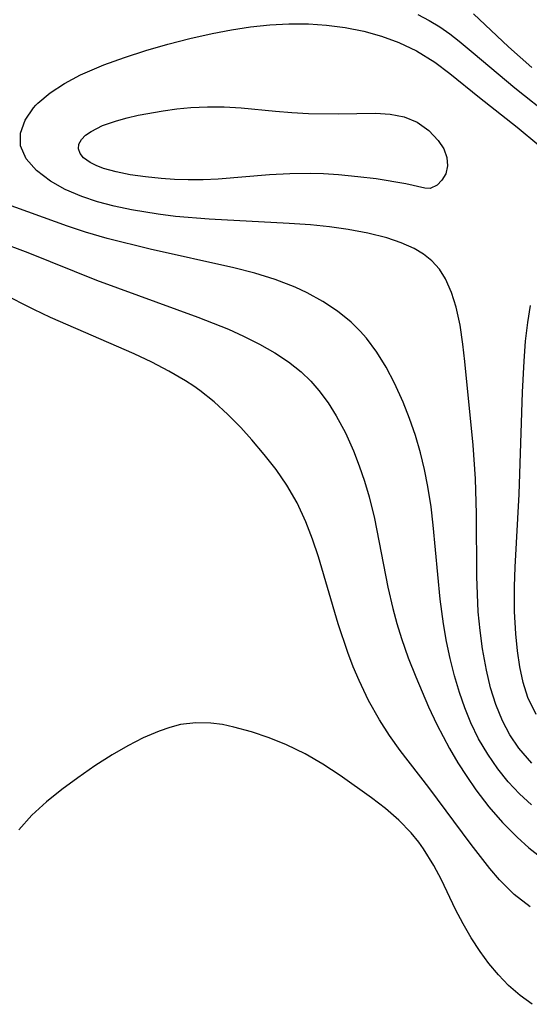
# Model space of a CAD drawing. Header units: metres. Extents: x 1073367 to 1082519, y 1569854 to 1574957.
# Tile 828 of 1056: x 1081893 to 1081938, y 1571789 to 1571875. Entities that reach past the tile are written whole.
import ezdxf

# ---------------------------------------------------------------- set-up
doc = ezdxf.new("R2010")
doc.units = ezdxf.units.M
doc.layers.add('CGG_CurvaNivelLidar_v1', color=253, linetype='Continuous', lineweight=30)

msp = doc.modelspace()

# ---------------------------------------------------------------- linework, layer by layer
at = {"layer": 'CGG_CurvaNivelLidar_v1'}
for p, q in [((1081927.8943, 1571875.6111, 75.5), (1081928.8701, 1571875.1073, 75.5)), ((1081928.8701, 1571875.1073, 75.5), (1081929.808, 1571874.5354, 75.5)), ((1081935.8002, 1571872.8048, 76), (1081932.7478, 1571875.6752, 76)), ((1081909.9122, 1571873.9717, 75), (1081911.588, 1571874.283, 75)), ((1081911.588, 1571874.283, 75), (1081913.2654, 1571874.5357, 75)), ((1081913.2654, 1571874.5357, 75), (1081914.9406, 1571874.7193, 75)), ((1081914.9406, 1571874.7193, 75), (1081916.6097, 1571874.8182, 75)), ((1081916.6097, 1571874.8182, 75), (1081918.3285, 1571874.8125, 75)), ((1081918.3285, 1571874.8125, 75), (1081919.8929, 1571874.7042, 75)), ((1081919.8929, 1571874.7042, 75), (1081921.5353, 1571874.4827, 75)), ((1081921.5353, 1571874.4827, 75), (1081923.1456, 1571874.1557, 75)), ((1081923.1456, 1571874.1557, 75), (1081924.7144, 1571873.7216, 75)), ((1081929.808, 1571874.5354, 75.5), (1081930.6628, 1571873.9361, 75.5)), ((1081906.0155, 1571873.0381, 75), (1081907.946, 1571873.537, 75)), ((1081907.946, 1571873.537, 75), (1081909.9122, 1571873.9717, 75)), ((1081924.7144, 1571873.7216, 75), (1081926.2296, 1571873.1712, 75)), ((1081926.2296, 1571873.1712, 75), (1081927.7765, 1571872.4325, 75)), ((1081930.6628, 1571873.9361, 75.5), (1081931.4949, 1571873.2941, 75.5)), ((1081931.4949, 1571873.2941, 75.5), (1081932.718, 1571872.2841, 75.5)), ((1081902.2475, 1571871.8716, 75), (1081904.1117, 1571872.481, 75)), ((1081904.1117, 1571872.481, 75), (1081906.0155, 1571873.0381, 75)), ((1081927.7765, 1571872.4325, 75), (1081929.3567, 1571871.441, 75)), ((1081937.8381, 1571870.9923, 76), (1081935.8002, 1571872.8048, 76)), ((1081900.4421, 1571871.2097, 75), (1081902.2475, 1571871.8716, 75)), ((1081929.3567, 1571871.441, 75), (1081930.6727, 1571870.4638, 75)), ((1081932.718, 1571872.2841, 75.5), (1081936.356, 1571869.2085, 75.5)), ((1081898.4065, 1571870.3373, 75), (1081899.4048, 1571870.787, 75)), ((1081899.4048, 1571870.787, 75), (1081900.4421, 1571871.2097, 75)), ((1081896.9955, 1571869.5954, 75), (1081898.4065, 1571870.3373, 75)), ((1081930.6727, 1571870.4638, 75), (1081933.2595, 1571868.3697, 75)), ((1081895.732, 1571868.775, 75), (1081896.9955, 1571869.5954, 75)), ((1081936.356, 1571869.2085, 75.5), (1081940.8057, 1571865.6865, 75.5)), ((1081894.6634, 1571867.8706, 75), (1081895.732, 1571868.775, 75)), ((1081933.2595, 1571868.3697, 75), (1081936.5523, 1571865.7648, 75)), ((1081893.5484, 1571866.3704, 75), (1081894.2827, 1571867.4582, 75)), ((1081894.2827, 1571867.4582, 75), (1081894.4971, 1571867.6991, 75)), ((1081894.4971, 1571867.6991, 75), (1081894.6634, 1571867.8706, 75)), ((1081903.4486, 1571866.8106, 74.5), (1081905.6321, 1571867.2094, 74.5)), ((1081905.6321, 1571867.2094, 74.5), (1081906.8222, 1571867.3697, 74.5)), ((1081906.8222, 1571867.3697, 74.5), (1081908.0302, 1571867.4852, 74.5)), ((1081908.0302, 1571867.4852, 74.5), (1081909.4931, 1571867.5537, 74.5)), ((1081909.4931, 1571867.5537, 74.5), (1081910.9619, 1571867.5485, 74.5)), ((1081910.9619, 1571867.5485, 74.5), (1081912.4271, 1571867.4719, 74.5)), ((1081912.4271, 1571867.4719, 74.5), (1081915.4268, 1571867.1662, 74.5)), ((1081915.4268, 1571867.1662, 74.5), (1081916.8749, 1571867.0454, 74.5)), ((1081893.1481, 1571865.2411, 75), (1081893.5484, 1571866.3704, 75)), ((1081900.3285, 1571865.9011, 74.5), (1081901.5412, 1571866.3267, 74.5)), ((1081901.5412, 1571866.3267, 74.5), (1081902.4688, 1571866.5828, 74.5)), ((1081902.4688, 1571866.5828, 74.5), (1081903.4486, 1571866.8106, 74.5)), ((1081916.8749, 1571867.0454, 74.5), (1081918.3206, 1571866.9662, 74.5)), ((1081918.3206, 1571866.9662, 74.5), (1081920.9208, 1571866.9311, 74.5)), ((1081920.9208, 1571866.9311, 74.5), (1081924.1914, 1571866.9977, 74.5)), ((1081924.1914, 1571866.9977, 74.5), (1081925.4545, 1571866.9174, 74.5)), ((1081925.4545, 1571866.9174, 74.5), (1081926.6839, 1571866.6654, 74.5)), ((1081926.6839, 1571866.6654, 74.5), (1081927.8243, 1571866.1963, 74.5)), ((1081899.3174, 1571865.4012, 74.5), (1081900.3285, 1571865.9011, 74.5)), ((1081927.8243, 1571866.1963, 74.5), (1081928.8543, 1571865.4763, 74.5)), ((1081928.8543, 1571865.4763, 74.5), (1081929.6681, 1571864.6062, 74.5)), ((1081936.5523, 1571865.7648, 75), (1081938.4678, 1571864.2011, 75)), ((1081893.1453, 1571864.1271, 75), (1081893.1481, 1571865.2411, 75)), ((1081898.2591, 1571864.2876, 74.5), (1081898.4883, 1571864.7033, 74.5)), ((1081898.4883, 1571864.7033, 74.5), (1081898.8441, 1571865.0658, 74.5)), ((1081898.8441, 1571865.0658, 74.5), (1081899.3174, 1571865.4012, 74.5)), ((1081929.6681, 1571864.6062, 74.5), (1081930.1386, 1571863.8639, 74.5)), ((1081893.6385, 1571863.0074, 75), (1081893.1453, 1571864.1271, 75)), ((1081898.21, 1571863.8661, 74.5), (1081898.2591, 1571864.2876, 74.5)), ((1081898.3543, 1571863.4588, 74.5), (1081898.21, 1571863.8661, 74.5)), ((1081930.1386, 1571863.8639, 74.5), (1081930.4172, 1571863.1147, 74.5)), ((1081894.5521, 1571861.9765, 75), (1081893.6385, 1571863.0074, 75)), ((1081898.6706, 1571863.0778, 74.5), (1081898.3543, 1571863.4588, 74.5)), ((1081899.2259, 1571862.6766, 74.5), (1081898.6706, 1571863.0778, 74.5)), ((1081930.4172, 1571863.1147, 74.5), (1081930.4791, 1571862.3866, 74.5)), ((1081895.7825, 1571861.0466, 75), (1081894.5521, 1571861.9765, 75)), ((1081899.7764, 1571862.4037, 74.5), (1081899.2259, 1571862.6766, 74.5)), ((1081900.4106, 1571862.1651, 74.5), (1081899.7764, 1571862.4037, 74.5)), ((1081901.5184, 1571861.8574, 74.5), (1081900.4106, 1571862.1651, 74.5)), ((1081930.4791, 1571862.3866, 74.5), (1081930.3193, 1571861.7012, 74.5)), ((1081902.7469, 1571861.6118, 74.5), (1081901.5184, 1571861.8574, 74.5)), ((1081904.0624, 1571861.4199, 74.5), (1081902.7469, 1571861.6118, 74.5)), ((1081905.4391, 1571861.277, 74.5), (1081904.0624, 1571861.4199, 74.5)), ((1081906.6085, 1571861.1962, 74.5), (1081905.4391, 1571861.277, 74.5)), ((1081907.7981, 1571861.1546, 74.5), (1081906.6085, 1571861.1962, 74.5)), ((1081909.1044, 1571861.1609, 74.5), (1081907.7981, 1571861.1546, 74.5)), ((1081910.4199, 1571861.2189, 74.5), (1081909.1044, 1571861.1609, 74.5)), ((1081914.9173, 1571861.5925, 74.5), (1081910.4199, 1571861.2189, 74.5)), ((1081916.6809, 1571861.6819, 74.5), (1081914.9173, 1571861.5925, 74.5)), ((1081918.5064, 1571861.7053, 74.5), (1081916.6809, 1571861.6819, 74.5)), ((1081919.6398, 1571861.6768, 74.5), (1081918.5064, 1571861.7053, 74.5)), ((1081920.9432, 1571861.6012, 74.5), (1081919.6398, 1571861.6768, 74.5)), ((1081922.6472, 1571861.44, 74.5), (1081920.9432, 1571861.6012, 74.5)), ((1081924.2312, 1571861.2361, 74.5), (1081922.6472, 1571861.44, 74.5)), ((1081926.8307, 1571860.8051, 74.5), (1081924.2312, 1571861.2361, 74.5)), ((1081929.9891, 1571861.1214, 74.5), (1081929.5568, 1571860.6932, 74.5)), ((1081930.3193, 1571861.7012, 74.5), (1081929.9891, 1571861.1214, 74.5)), ((1081897.0667, 1571860.3259, 75), (1081895.7825, 1571861.0466, 75)), ((1081898.4976, 1571859.7074, 75), (1081897.0667, 1571860.3259, 75)), ((1081928.5, 1571860.4415, 74.5), (1081926.8307, 1571860.8051, 74.5)), ((1081928.9445, 1571860.4, 74.5), (1081928.5, 1571860.4415, 74.5)), ((1081929.5568, 1571860.6932, 74.5), (1081928.9445, 1571860.4, 74.5)), ((1081899.8842, 1571859.2452, 75), (1081898.4976, 1571859.7074, 75)), ((1081897.2691, 1571857.0971, 75.5), (1081891.7076, 1571859.1312, 75.5)), ((1081901.3421, 1571858.8597, 75), (1081899.8842, 1571859.2452, 75)), ((1081902.8524, 1571858.5371, 75), (1081901.3421, 1571858.8597, 75)), ((1081905.1767, 1571858.1531, 75), (1081902.8524, 1571858.5371, 75)), ((1081906.7103, 1571857.9612, 75), (1081905.1767, 1571858.1531, 75)), ((1081909.6365, 1571857.7117, 75), (1081906.7103, 1571857.9612, 75)), ((1081916.626, 1571857.3484, 75), (1081909.6365, 1571857.7117, 75)), ((1081898.8344, 1571856.5842, 75.5), (1081897.2691, 1571857.0971, 75.5)), ((1081918.4887, 1571857.218, 75), (1081916.626, 1571857.3484, 75)), ((1081920.1639, 1571857.0444, 75), (1081918.4887, 1571857.218, 75)), ((1081921.8008, 1571856.8151, 75), (1081920.1639, 1571857.0444, 75)), ((1081923.5209, 1571856.4985, 75), (1081921.8008, 1571856.8151, 75)), ((1081900.7246, 1571856.0383, 75.5), (1081898.8344, 1571856.5842, 75.5)), ((1081904.472, 1571855.1115, 75.5), (1081900.7246, 1571856.0383, 75.5)), ((1081925.1568, 1571856.0904, 75), (1081923.5209, 1571856.4985, 75)), ((1081926.4125, 1571855.6665, 75), (1081925.1568, 1571856.0904, 75)), ((1081891.0182, 1571855.8285, 76), (1081893.799, 1571854.8144, 76)), ((1081911.8001, 1571853.4787, 75.5), (1081904.472, 1571855.1115, 75.5)), ((1081927.5692, 1571855.1431, 75), (1081926.4125, 1571855.6665, 75)), ((1081928.3822, 1571854.654, 75), (1081927.5692, 1571855.1431, 75)), ((1081893.799, 1571854.8144, 76), (1081899.8077, 1571852.3963, 76)), ((1081929.1042, 1571854.0751, 75), (1081928.3822, 1571854.654, 75)), ((1081913.6328, 1571852.9929, 75.5), (1081911.8001, 1571853.4787, 75.5)), ((1081929.7621, 1571853.3409, 75), (1081929.1042, 1571854.0751, 75)), ((1081915.4222, 1571852.4334, 75.5), (1081913.6328, 1571852.9929, 75.5)), ((1081930.3037, 1571852.5005, 75), (1081929.7621, 1571853.3409, 75)), ((1081930.8349, 1571851.3148, 75), (1081930.3037, 1571852.5005, 75)), ((1081899.8077, 1571852.3963, 76), (1081908.6627, 1571849.1658, 76)), ((1081917.1492, 1571851.7728, 75.5), (1081915.4222, 1571852.4334, 75.5)), ((1081918.2097, 1571851.2825, 75.5), (1081917.1492, 1571851.7728, 75.5)), ((1081894.3056, 1571849.8081, 76.5), (1081891.5471, 1571851.219, 76.5)), ((1081919.5782, 1571850.5273, 75.5), (1081918.2097, 1571851.2825, 75.5)), ((1081931.2331, 1571850.0179, 75), (1081930.8349, 1571851.3148, 75)), ((1081920.8621, 1571849.6701, 75.5), (1081919.5782, 1571850.5273, 75.5)), ((1081931.5694, 1571848.4441, 75), (1081931.2331, 1571850.0179, 75)), ((1081937.4921, 1571848.6981, 74.5), (1081937.7379, 1571850.1814, 74.5)), ((1081895.7612, 1571849.1203, 76.5), (1081894.3056, 1571849.8081, 76.5)), ((1081903.0839, 1571845.9414, 76.5), (1081895.7612, 1571849.1203, 76.5)), ((1081908.6627, 1571849.1658, 76), (1081911.3434, 1571848.0889, 76)), ((1081922.0475, 1571848.7113, 75.5), (1081920.8621, 1571849.6701, 75.5)), ((1081922.8501, 1571847.9292, 75.5), (1081922.0475, 1571848.7113, 75.5)), ((1081931.8208, 1571846.7907, 75), (1081931.5694, 1571848.4441, 75)), ((1081937.3017, 1571847.0549, 74.5), (1081937.4921, 1571848.6981, 74.5)), ((1081911.3434, 1571848.0889, 76), (1081912.6451, 1571847.502, 76)), ((1081912.6451, 1571847.502, 76), (1081914.0466, 1571846.7945, 76)), ((1081923.3926, 1571847.3076, 75.5), (1081922.8501, 1571847.9292, 75.5)), ((1081914.0466, 1571846.7945, 76), (1081915.3902, 1571846.021, 76)), ((1081924.2985, 1571846.0843, 75.5), (1081923.3926, 1571847.3076, 75.5)), ((1081932.0006, 1571845.2596, 75), (1081931.8208, 1571846.7907, 75)), ((1081937.1599, 1571845.2989, 74.5), (1081937.3017, 1571847.0549, 74.5)), ((1081904.6221, 1571845.2104, 76.5), (1081903.0839, 1571845.9414, 76.5)), ((1081915.3902, 1571846.021, 76), (1081916.5778, 1571845.2311, 76)), ((1081925.1133, 1571844.7679, 75.5), (1081924.2985, 1571846.0843, 75.5)), ((1081906.1247, 1571844.4294, 76.5), (1081904.6221, 1571845.2104, 76.5)), ((1081916.5778, 1571845.2311, 76), (1081917.6849, 1571844.3582, 76)), ((1081925.8487, 1571843.3777, 75.5), (1081925.1133, 1571844.7679, 75.5)), ((1081932.713, 1571837.9595, 75), (1081932.0006, 1571845.2596, 75)), ((1081937.0291, 1571842.5877, 74.5), (1081937.1599, 1571845.2989, 74.5)), ((1081907.5761, 1571843.5793, 76.5), (1081906.1247, 1571844.4294, 76.5)), ((1081917.6849, 1571844.3582, 76), (1081918.5259, 1571843.5589, 76)), ((1081908.2957, 1571843.108, 76.5), (1081907.5761, 1571843.5793, 76.5)), ((1081908.8221, 1571842.7353, 76.5), (1081908.2957, 1571843.108, 76.5)), ((1081918.5259, 1571843.5589, 76), (1081919.2412, 1571842.7463, 76)), ((1081926.5948, 1571841.7309, 75.5), (1081925.8487, 1571843.3777, 75.5)), ((1081910.0824, 1571841.7329, 76.5), (1081908.8221, 1571842.7353, 76.5)), ((1081919.2412, 1571842.7463, 76), (1081920.0373, 1571841.6701, 76)), ((1081936.731, 1571833.6782, 74.5), (1081937.0291, 1571842.5877, 74.5)), ((1081911.2744, 1571840.6462, 76.5), (1081910.0824, 1571841.7329, 76.5)), ((1081920.0373, 1571841.6701, 76), (1081920.7549, 1571840.5239, 76)), ((1081927.1612, 1571840.2822, 75.5), (1081926.5948, 1571841.7309, 75.5)), ((1081912.41, 1571839.4951, 76.5), (1081911.2744, 1571840.6462, 76.5)), ((1081920.7549, 1571840.5239, 76), (1081921.5482, 1571839.0329, 76)), ((1081927.6666, 1571838.7984, 75.5), (1081927.1612, 1571840.2822, 75.5)), ((1081913.3742, 1571838.4359, 76.5), (1081912.41, 1571839.4951, 76.5)), ((1081921.5482, 1571839.0329, 76), (1081922.2514, 1571837.4744, 76)), ((1081928.1094, 1571837.2848, 75.5), (1081927.6666, 1571838.7984, 75.5)), ((1081914.4613, 1571837.1526, 76.5), (1081913.3742, 1571838.4359, 76.5)), ((1081932.9086, 1571835.0031, 75), (1081932.713, 1571837.9595, 75)), ((1081915.4876, 1571835.826, 76.5), (1081914.4613, 1571837.1526, 76.5)), ((1081922.2514, 1571837.4744, 76), (1081922.7653, 1571836.1563, 76)), ((1081928.4676, 1571835.8251, 75.5), (1081928.1094, 1571837.2848, 75.5)), ((1081922.7653, 1571836.1563, 76), (1081923.2245, 1571834.8077, 76)), ((1081916.4344, 1571834.4491, 76.5), (1081915.4876, 1571835.826, 76.5)), ((1081928.7635, 1571834.3453, 75.5), (1081928.4676, 1571835.8251, 75.5)), ((1081917.3353, 1571832.9001, 76.5), (1081916.4344, 1571834.4491, 76.5)), ((1081923.2245, 1571834.8077, 76), (1081923.6283, 1571833.4329, 76)), ((1081932.9975, 1571831.9604, 75), (1081932.9086, 1571835.0031, 75)), ((1081929.0325, 1571832.5707, 75.5), (1081928.7635, 1571834.3453, 75.5)), ((1081936.3855, 1571827.2873, 74.5), (1081936.731, 1571833.6782, 74.5)), ((1081918.0963, 1571831.2592, 76.5), (1081917.3353, 1571832.9001, 76.5)), ((1081923.6283, 1571833.4329, 76), (1081924.0855, 1571831.5552, 76)), ((1081929.2172, 1571830.9639, 75.5), (1081929.0325, 1571832.5707, 75.5)), ((1081933.0379, 1571826.4655, 75), (1081932.9975, 1571831.9604, 75)), ((1081918.673, 1571829.7474, 76.5), (1081918.0963, 1571831.2592, 76.5)), ((1081924.0855, 1571831.5552, 76), (1081925.2674, 1571825.5403, 76)), ((1081929.8207, 1571824.4949, 75.5), (1081929.2172, 1571830.9639, 75.5)), ((1081919.1862, 1571828.1991, 76.5), (1081918.673, 1571829.7474, 76.5)), ((1081920.9262, 1571822.3339, 76.5), (1081919.1862, 1571828.1991, 76.5)), ((1081936.3299, 1571825.6017, 74.5), (1081936.3855, 1571827.2873, 74.5)), ((1081933.0819, 1571824.9164, 75), (1081933.0379, 1571826.4655, 75)), ((1081925.2674, 1571825.5403, 76), (1081925.6999, 1571823.6598, 76)), ((1081936.3363, 1571823.4116, 74.5), (1081936.3299, 1571825.6017, 74.5)), ((1081930.1144, 1571822.33, 75.5), (1081929.8207, 1571824.4949, 75.5)), ((1081933.1662, 1571823.3768, 75), (1081933.0819, 1571824.9164, 75)), ((1081925.6999, 1571823.6598, 76), (1081926.0575, 1571822.3445, 76)), ((1081933.3162, 1571821.747, 75), (1081933.1662, 1571823.3768, 75)), ((1081936.4428, 1571821.441, 74.5), (1081936.3363, 1571823.4116, 74.5)), ((1081926.0575, 1571822.3445, 76), (1081926.46, 1571821.0428, 76)), ((1081921.7748, 1571819.8142, 76.5), (1081920.9262, 1571822.3339, 76.5)), ((1081930.3901, 1571820.7984, 75.5), (1081930.1144, 1571822.33, 75.5)), ((1081933.5301, 1571820.1373, 75), (1081933.3162, 1571821.747, 75)), ((1081926.46, 1571821.0428, 76), (1081927.049, 1571819.3639, 76)), ((1081930.7187, 1571819.2831, 75.5), (1081930.3901, 1571820.7984, 75.5)), ((1081936.5883, 1571819.9784, 74.5), (1081936.4428, 1571821.441, 74.5)), ((1081922.2386, 1571818.5828, 76.5), (1081921.7748, 1571819.8142, 76.5)), ((1081933.8685, 1571818.269, 75), (1081933.5301, 1571820.1373, 75)), ((1081936.8007, 1571818.557, 74.5), (1081936.5883, 1571819.9784, 74.5)), ((1081927.049, 1571819.3639, 76), (1081927.6946, 1571817.7058, 76)), ((1081931.0986, 1571817.7874, 75.5), (1081930.7187, 1571819.2831, 75.5)), ((1081922.7411, 1571817.3713, 76.5), (1081922.2386, 1571818.5828, 76.5)), ((1081934.2347, 1571816.7404, 75), (1081933.8685, 1571818.269, 75)), ((1081937.0981, 1571817.1905, 74.5), (1081936.8007, 1571818.557, 74.5)), ((1081923.5764, 1571815.6142, 76.5), (1081922.7411, 1571817.3713, 76.5)), ((1081927.6946, 1571817.7058, 76), (1081928.8223, 1571815.0595, 76)), ((1081931.5313, 1571816.3163, 75.5), (1081931.0986, 1571817.7874, 75.5)), ((1081937.5037, 1571815.8955, 74.5), (1081937.0981, 1571817.1905, 74.5)), ((1081931.9852, 1571814.9815, 75.5), (1081931.5313, 1571816.3163, 75.5)), ((1081934.6944, 1571815.2623, 75), (1081934.2347, 1571816.7404, 75)), ((1081924.5224, 1571813.9241, 76.5), (1081923.5764, 1571815.6142, 76.5)), ((1081938.2184, 1571814.3853, 74.5), (1081937.5037, 1571815.8955, 74.5)), ((1081928.8223, 1571815.0595, 76), (1081929.5433, 1571813.515, 76)), ((1081932.5067, 1571813.6827, 75.5), (1081931.9852, 1571814.9815, 75.5)), ((1081935.2706, 1571813.8516, 75), (1081934.6944, 1571815.2623, 75)), ((1081925.402, 1571812.5677, 76.5), (1081924.5224, 1571813.9241, 76.5)), ((1081935.9346, 1571812.6095, 75), (1081935.2706, 1571813.8516, 75)), ((1081905.2615, 1571812.9498, 77), (1081903.8864, 1571812.3614, 77)), ((1081906.2019, 1571813.2698, 77), (1081905.2615, 1571812.9498, 77)), ((1081907.1478, 1571813.51, 77), (1081906.2019, 1571813.2698, 77)), ((1081908.4814, 1571813.6832, 77), (1081907.1478, 1571813.51, 77)), ((1081909.7924, 1571813.6488, 77), (1081908.4814, 1571813.6832, 77)), ((1081910.7982, 1571813.5123, 77), (1081909.7924, 1571813.6488, 77)), ((1081911.8104, 1571813.3025, 77), (1081910.7982, 1571813.5123, 77)), ((1081913.344, 1571812.8797, 77), (1081911.8104, 1571813.3025, 77)), ((1081914.8769, 1571812.3535, 77), (1081913.344, 1571812.8797, 77)), ((1081929.5433, 1571813.515, 76), (1081930.6488, 1571811.4237, 76)), ((1081933.1962, 1571812.2708, 75.5), (1081932.5067, 1571813.6827, 75.5)), ((1081903.8864, 1571812.3614, 77), (1081902.5239, 1571811.6622, 77)), ((1081916.3958, 1571811.7411, 77), (1081914.8769, 1571812.3535, 77)), ((1081926.3456, 1571811.2588, 76.5), (1081925.402, 1571812.5677, 76.5)), ((1081933.9874, 1571810.9212, 75.5), (1081933.1962, 1571812.2708, 75.5)), ((1081936.717, 1571811.4516, 75), (1081935.9346, 1571812.6095, 75)), ((1081902.5239, 1571811.6622, 77), (1081901.1767, 1571810.8773, 77)), ((1081918.0358, 1571810.9651, 77), (1081916.3958, 1571811.7411, 77)), ((1081928.8544, 1571808.0028, 76.5), (1081926.3456, 1571811.2588, 76.5)), ((1081930.6488, 1571811.4237, 76), (1081931.3791, 1571810.1836, 76)), ((1081937.8419, 1571810.1485, 75), (1081936.717, 1571811.4516, 75)), ((1081901.1767, 1571810.8773, 77), (1081899.6564, 1571809.8991, 77)), ((1081919.5882, 1571810.069, 77), (1081918.0358, 1571810.9651, 77)), ((1081934.874, 1571809.6399, 75.5), (1081933.9874, 1571810.9212, 75.5)), ((1081899.6564, 1571809.8991, 77), (1081898.1606, 1571808.8663, 77)), ((1081921.0942, 1571809.0761, 77), (1081919.5882, 1571810.069, 77)), ((1081931.3791, 1571810.1836, 76), (1081932.15, 1571808.9749, 76)), ((1081935.7803, 1571808.5185, 75.5), (1081934.874, 1571809.6399, 75.5)), ((1081898.1606, 1571808.8663, 77), (1081896.7572, 1571807.8425, 77)), ((1081923.8289, 1571807.1235, 77), (1081921.0942, 1571809.0761, 77)), ((1081932.15, 1571808.9749, 76), (1081932.9633, 1571807.8032, 76)), ((1081896.7572, 1571807.8425, 77), (1081895.4114, 1571806.7642, 77)), ((1081932.5481, 1571803.0364, 76.5), (1081928.8544, 1571808.0028, 76.5)), ((1081932.9633, 1571807.8032, 76), (1081934.0939, 1571806.3369, 76)), ((1081936.7606, 1571807.4684, 75.5), (1081935.7803, 1571808.5185, 75.5)), ((1081925.0494, 1571806.1772, 77), (1081923.8289, 1571807.1235, 77)), ((1081937.811, 1571806.497, 75.5), (1081936.7606, 1571807.4684, 75.5)), ((1081895.4114, 1571806.7642, 77), (1081894.1439, 1571805.5895, 77)), ((1081926.2155, 1571805.1564, 77), (1081925.0494, 1571806.1772, 77)), ((1081934.0939, 1571806.3369, 76), (1081935.2911, 1571804.952, 76)), ((1081894.1439, 1571805.5895, 77), (1081893.0007, 1571804.3207, 77)), ((1081927.2881, 1571804.0476, 77), (1081926.2155, 1571805.1564, 77)), ((1081935.2911, 1571804.952, 76), (1081936.5481, 1571803.6604, 76)), ((1081927.9537, 1571803.2304, 77), (1081927.2881, 1571804.0476, 77)), ((1081936.5481, 1571803.6604, 76), (1081937.5851, 1571802.7252, 76)), ((1081928.3824, 1571802.6374, 77), (1081927.9537, 1571803.2304, 77)), ((1081929.2804, 1571801.1854, 77), (1081928.3824, 1571802.6374, 77)), ((1081934.1706, 1571800.9203, 76.5), (1081932.5481, 1571803.0364, 76.5)), ((1081937.5851, 1571802.7252, 76), (1081938.3582, 1571802.1227, 76)), ((1081929.94, 1571799.928, 77), (1081929.2804, 1571801.1854, 77)), ((1081935.0183, 1571799.9297, 76.5), (1081934.1706, 1571800.9203, 76.5)), ((1081931.1803, 1571797.3536, 77), (1081929.94, 1571799.928, 77)), ((1081936.3045, 1571798.6571, 76.5), (1081935.0183, 1571799.9297, 76.5)), ((1081937.7005, 1571797.5749, 76.5), (1081936.3045, 1571798.6571, 76.5)), ((1081931.834, 1571796.0818, 77), (1081931.1803, 1571797.3536, 77)), ((1081932.5448, 1571794.8589, 77), (1081931.834, 1571796.0818, 77)), ((1081933.3168, 1571793.6813, 77), (1081932.5448, 1571794.8589, 77)), ((1081934.0928, 1571792.6233, 77), (1081933.3168, 1571793.6813, 77)), ((1081934.9193, 1571791.6251, 77), (1081934.0928, 1571792.6233, 77)), ((1081935.8007, 1571790.703, 77), (1081934.9193, 1571791.6251, 77)), ((1081936.8117, 1571789.8172, 77), (1081935.8007, 1571790.703, 77)), ((1081937.8822, 1571789.0515, 77), (1081936.8117, 1571789.8172, 77))]:
    msp.add_line(p, q, dxfattribs=at)

doc.saveas('drawing.dxf')
